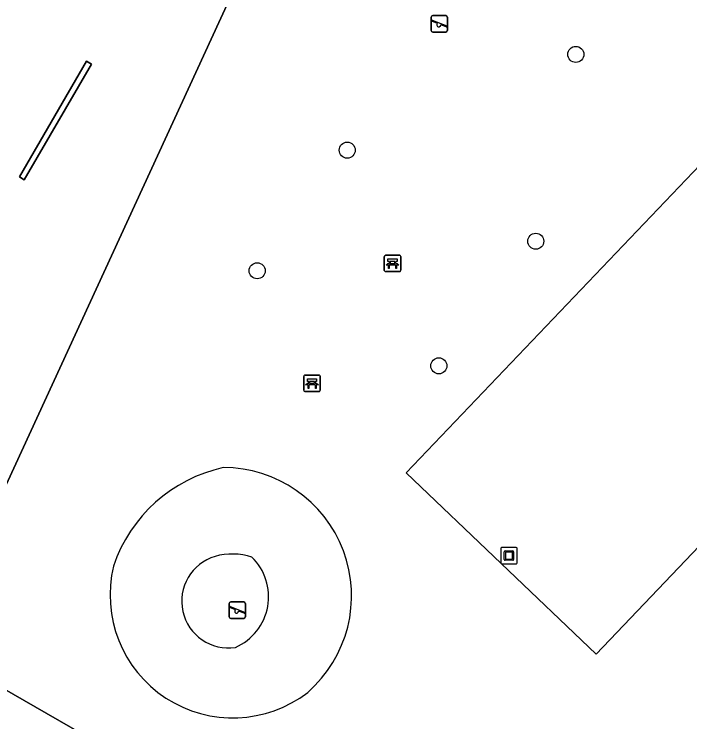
# Model space of a CAD drawing. Extents: x 162803 to 163818, y 381639 to 382475.
# Drawn here: x 163127.25 to 163168.45, y 381794.76 to 381837.92 of the extents above; entities that cross this region are included whole.
import ezdxf

# ---------------------------------------------------------------- set-up
doc = ezdxf.new("R2010")
doc.units = 0
for name, color, linetype in [('IMGEO_Bank', 7, 'Continuous'), ('IMGEO_Boom', 7, 'Continuous'), ('IMGEO_Groenvoorziening', 7, 'Continuous'), ('IMGEO_Kunstobject', 7, 'Continuous'), ('IMGEO_Muur', 7, 'Continuous'), ('IMGEO_Speelvoorziening', 7, 'Continuous'), ('IMGEO_Terreindeel_zand', 7, 'Continuous'), ('IMGEO_Voetpad_gesloten', 7, 'Continuous'), ('IMGEO_Voetpad_open', 7, 'Continuous')]:
    doc.layers.add(name, color=color, linetype=linetype)

msp = doc.modelspace()

# ---------------------------------------------------------------- linework, layer by layer
at = {"layer": 'IMGEO_Bank'}
for p, q in [((163149.823, 381822.289), (163149.823, 381823.13)), ((163149.823, 381823.13), (163149.823, 381822.289)), ((163149.898, 381823.214), (163150.739, 381823.214)), ((163150.739, 381823.214), (163149.898, 381823.214)), ((163150.823, 381823.139), (163150.823, 381822.298)), ((163150.823, 381822.298), (163150.823, 381823.139)), ((163150.52, 381822.612), (163150.127, 381822.612)), ((163150.132, 381822.72), (163150.132, 381822.826)), ((163150.176, 381822.826), (163150.176, 381822.72)), ((163150.464, 381822.832), (163150.182, 381822.832)), ((163150.182, 381822.714), (163150.464, 381822.714)), ((163150.47, 381822.72), (163150.47, 381822.826)), ((163150.514, 381822.826), (163150.514, 381822.72)), ((163150.748, 381822.214), (163149.907, 381822.214)), ((163149.907, 381822.214), (163150.748, 381822.214)), ((163144.916, 381814.981), (163144.916, 381815.822)), ((163144.916, 381815.822), (163144.916, 381814.981)), ((163144.991, 381815.906), (163145.832, 381815.906)), ((163145.832, 381815.906), (163144.991, 381815.906)), ((163145.916, 381815.831), (163145.916, 381814.99)), ((163145.916, 381814.99), (163145.916, 381815.831)), ((163145.613, 381815.304), (163145.22, 381815.304)), ((163145.225, 381815.412), (163145.225, 381815.518)), ((163145.269, 381815.518), (163145.269, 381815.412)), ((163145.557, 381815.524), (163145.275, 381815.524)), ((163145.275, 381815.406), (163145.557, 381815.406)), ((163145.563, 381815.412), (163145.563, 381815.518)), ((163145.607, 381815.518), (163145.607, 381815.412)), ((163145.841, 381814.906), (163145, 381814.906)), ((163145, 381814.906), (163145.841, 381814.906))]:
    msp.add_line(p, q, dxfattribs=at)
for points in [[(163150.07, 381822.612), (163149.928, 381822.612), (163150.04, 381822.714), (163150.126, 381822.714)], [(163150.126, 381822.832), (163150.04, 381822.832), (163150.04, 381822.993), (163150.603, 381822.993), (163150.603, 381822.832), (163150.52, 381822.832)], [(163150.12, 381822.605), (163150.12, 381822.398), (163150.077, 381822.398), (163150.077, 381822.605)], [(163150.52, 381822.714), (163150.603, 381822.714), (163150.715, 381822.612), (163150.576, 381822.612)], [(163150.57, 381822.605), (163150.57, 381822.398), (163150.526, 381822.398), (163150.526, 381822.605)], [(163145.219, 381815.524), (163145.133, 381815.524), (163145.133, 381815.685), (163145.696, 381815.685), (163145.696, 381815.524), (163145.613, 381815.524)], [(163145.163, 381815.304), (163145.021, 381815.304), (163145.133, 381815.406), (163145.219, 381815.406)], [(163145.213, 381815.297), (163145.213, 381815.09), (163145.17, 381815.09), (163145.17, 381815.297)], [(163145.613, 381815.406), (163145.696, 381815.406), (163145.808, 381815.304), (163145.669, 381815.304)], [(163145.663, 381815.297), (163145.663, 381815.09), (163145.619, 381815.09), (163145.619, 381815.297)]]:
    msp.add_lwpolyline(points, dxfattribs=at)
for centre, radius, start, end in [((163149.901, 381823.136), 0.0779, 92.4484, 184.2845), ((163149.901, 381823.136), 0.0779, 92.4484, 184.2845), ((163150.745, 381823.136), 0.0779, 2.4484, 94.2845), ((163150.745, 381823.136), 0.0779, 2.4484, 94.2845), ((163150.07, 381822.605), 0.00671, 2.8957, 87.1043), ((163150.127, 381822.605), 0.00671, 92.8957, 177.1043), ((163150.125, 381822.825), 0.00671, 2.8957, 87.1043), ((163150.125, 381822.721), 0.00671, 272.8957, 357.1043), ((163150.182, 381822.825), 0.00671, 92.8957, 177.1043), ((163150.182, 381822.721), 0.00671, 182.8957, 267.1043), ((163150.464, 381822.825), 0.00671, 2.8957, 87.1043), ((163150.464, 381822.721), 0.00671, 272.8957, 357.1043), ((163150.521, 381822.825), 0.00671, 92.8957, 177.1043), ((163150.521, 381822.721), 0.00671, 182.8957, 267.1043), ((163150.519, 381822.605), 0.00671, 2.8957, 87.1043), ((163150.576, 381822.605), 0.00671, 92.8957, 177.1043), ((163149.901, 381822.292), 0.0779, 182.4484, 274.2845), ((163149.901, 381822.292), 0.0779, 182.4484, 274.2845), ((163150.745, 381822.292), 0.0779, 272.4484, 4.2845), ((163150.745, 381822.292), 0.0779, 272.4484, 4.2845), ((163144.994, 381815.828), 0.0779, 92.4484, 184.2845), ((163144.994, 381815.828), 0.0779, 92.4484, 184.2845), ((163145.838, 381815.828), 0.0779, 2.4484, 94.2845), ((163145.838, 381815.828), 0.0779, 2.4484, 94.2845), ((163145.163, 381815.297), 0.00671, 2.8957, 87.1043), ((163145.22, 381815.297), 0.00671, 92.8957, 177.1043), ((163145.218, 381815.517), 0.00671, 2.8957, 87.1043), ((163145.218, 381815.413), 0.00671, 272.8957, 357.1043), ((163145.275, 381815.517), 0.00671, 92.8957, 177.1043), ((163145.275, 381815.413), 0.00671, 182.8957, 267.1043), ((163145.557, 381815.517), 0.00671, 2.8957, 87.1043), ((163145.557, 381815.413), 0.00671, 272.8957, 357.1043), ((163145.614, 381815.517), 0.00671, 92.8957, 177.1043), ((163145.614, 381815.413), 0.00671, 182.8957, 267.1043), ((163145.612, 381815.297), 0.00671, 2.8957, 87.1043), ((163145.669, 381815.297), 0.00671, 92.8957, 177.1043), ((163144.994, 381814.984), 0.0779, 182.4484, 274.2845), ((163144.994, 381814.984), 0.0779, 182.4484, 274.2845), ((163145.838, 381814.984), 0.0779, 272.4484, 4.2845), ((163145.838, 381814.984), 0.0779, 272.4484, 4.2845)]:
    msp.add_arc(centre, radius, start, end, dxfattribs=at)
at = {"layer": 'IMGEO_Boom'}
for centre in [(163161.498, 381835.463), (163147.56, 381829.623), (163159.054, 381824.068), (163142.071, 381822.269), (163153.146, 381816.472)]:
    msp.add_circle(centre, 0.489, dxfattribs=at)
at = {"layer": 'IMGEO_Groenvoorziening'}
msp.add_lwpolyline([(163187.076, 381889.394), (163174.933, 381879.363), (163150.559, 381859.228), (163149.449, 381858.533), (163145.2, 381849.303), (163139.723, 381837.404), (163122.194, 381799.325), (163146.159, 381785.538), (163165.579, 381774.251), (163221.717, 381741.438)], dxfattribs=at)
for points in [[(163162.735, 381798.896), (163151.158, 381809.94), (163174.207, 381834.098), (163185.783, 381823.053)], [(163151.158, 381809.94), (163162.735, 381798.896), (163185.783, 381823.053), (163174.207, 381834.098)]]:
    msp.add_lwpolyline(points, close=True, dxfattribs=at)
for centre, radius, start, end in [((163141.945, 381801.371), 9.103, 102.3118, 161.4636), ((163141.945, 381801.371), 9.103, 102.3118, 161.4636), ((163140.004, 381802.444), 7.821, 311.1863, 89.9981), ((163140.004, 381802.444), 7.821, 311.1863, 89.9981), ((163140.56, 381801.16), 3.837, 72.0085, 105.9446), ((163140.315, 381802.119), 2.848, 106.5021, 278.7676), ((163139.4, 381802.391), 3.368, 293.6002, 45.889), ((163140.586, 381802.489), 7.486, 166.2733, 307.6042), ((163140.586, 381802.489), 7.486, 166.2733, 307.6042)]:
    msp.add_arc(centre, radius, start, end, dxfattribs=at)
at = {"layer": 'IMGEO_Kunstobject'}
for p, q in [((163157.836, 381805.398), (163156.995, 381805.398)), ((163157.836, 381805.398), (163156.995, 381805.398)), ((163156.92, 381805.314), (163156.92, 381804.473)), ((163156.92, 381805.314), (163156.92, 381804.473)), ((163157.134, 381804.662), (163157.134, 381805.136)), ((163157.184, 381805.186), (163157.658, 381805.186)), ((163157.214, 381805.086), (163157.214, 381804.712)), ((163157.608, 381805.106), (163157.234, 381805.106)), ((163157.628, 381804.712), (163157.628, 381805.086)), ((163157.708, 381805.136), (163157.708, 381804.662)), ((163157.92, 381804.482), (163157.92, 381805.323)), ((163157.92, 381804.482), (163157.92, 381805.323)), ((163157.658, 381804.612), (163157.184, 381804.612)), ((163157.234, 381804.692), (163157.608, 381804.692)), ((163157.004, 381804.398), (163157.845, 381804.398)), ((163157.004, 381804.398), (163157.845, 381804.398))]:
    msp.add_line(p, q, dxfattribs=at)
for centre, radius, start, end in [((163156.998, 381805.32), 0.0779, 92.4484, 184.2845), ((163156.998, 381805.32), 0.0779, 92.4484, 184.2845), ((163157.842, 381805.32), 0.0779, 2.4484, 94.2845), ((163157.842, 381805.32), 0.0779, 2.4484, 94.2845), ((163157.184, 381805.136), 0.05, 90, 180), ((163157.234, 381805.086), 0.02, 90, 180), ((163157.608, 381805.086), 0.02, 360, 90), ((163157.658, 381805.136), 0.05, 360, 90), ((163156.998, 381804.476), 0.0779, 182.4484, 274.2845), ((163156.998, 381804.476), 0.0779, 182.4484, 274.2845), ((163157.184, 381804.662), 0.05, 180, 270), ((163157.234, 381804.712), 0.02, 180, 270), ((163157.608, 381804.712), 0.02, 270, 0), ((163157.658, 381804.662), 0.05, 270, 0), ((163157.842, 381804.476), 0.0779, 272.4484, 4.2845), ((163157.842, 381804.476), 0.0779, 272.4484, 4.2845)]:
    msp.add_arc(centre, radius, start, end, dxfattribs=at)
at = {"layer": 'IMGEO_Muur'}
msp.add_lwpolyline([(163131.972, 381834.862), (163131.673, 381835.045), (163127.573, 381827.989), (163127.864, 381827.814)], close=True, dxfattribs=at)
at = {"layer": 'IMGEO_Speelvoorziening'}
for p, q in [((163152.679, 381836.925), (163152.679, 381837.725)), ((163152.679, 381837.725), (163152.679, 381836.925)), ((163152.779, 381837.825), (163153.569, 381837.825)), ((163153.569, 381837.825), (163152.779, 381837.825)), ((163153.669, 381837.725), (163153.669, 381836.925)), ((163153.669, 381836.925), (163153.669, 381837.725)), ((163153.062, 381837.353), (163152.723, 381837.49)), ((163152.748, 381837.55), (163153.624, 381837.197)), ((163153.6, 381837.137), (163153.26, 381837.274)), ((163153.569, 381836.825), (163152.779, 381836.825)), ((163152.779, 381836.825), (163153.569, 381836.825)), ((163140.359, 381801.172), (163140.359, 381801.972)), ((163140.359, 381801.972), (163140.359, 381801.172)), ((163140.459, 381802.072), (163141.249, 381802.072)), ((163141.249, 381802.072), (163140.459, 381802.072)), ((163141.349, 381801.972), (163141.349, 381801.172)), ((163141.349, 381801.172), (163141.349, 381801.972)), ((163140.742, 381801.6), (163140.403, 381801.737)), ((163140.428, 381801.797), (163141.304, 381801.444)), ((163141.28, 381801.384), (163140.94, 381801.521)), ((163141.249, 381801.072), (163140.459, 381801.072)), ((163140.459, 381801.072), (163141.249, 381801.072))]:
    msp.add_line(p, q, dxfattribs=at)
for centre, radius, start, end in [((163152.779, 381837.725), 0.1, 90, 180), ((163152.779, 381837.725), 0.1, 90, 180), ((163153.569, 381837.725), 0.1, 0, 90), ((163153.569, 381837.725), 0.1, 360, 90), ((163152.736, 381837.52), 0.0327, 68.078, 248.078), ((163153.141, 381837.263), 0.12, 130.9928, 5.1632), ((163152.779, 381836.925), 0.1, 180, 270), ((163152.779, 381836.925), 0.1, 180, 270), ((163153.569, 381836.925), 0.1, 270, 0), ((163153.569, 381836.925), 0.1, 270, 0), ((163153.612, 381837.167), 0.0327, 248.078, 68.078), ((163140.459, 381801.972), 0.1, 90, 180), ((163140.459, 381801.972), 0.1, 90, 180), ((163141.249, 381801.972), 0.1, 0, 90), ((163141.249, 381801.972), 0.1, 360, 90), ((163140.416, 381801.767), 0.0327, 68.078, 248.078), ((163140.821, 381801.51), 0.12, 130.9928, 5.1632), ((163141.292, 381801.414), 0.0327, 248.078, 68.078), ((163140.459, 381801.172), 0.1, 180, 270), ((163140.459, 381801.172), 0.1, 180, 270), ((163141.249, 381801.172), 0.1, 270, 0), ((163141.249, 381801.172), 0.1, 270, 0)]:
    msp.add_arc(centre, radius, start, end, dxfattribs=at)
at = {"layer": 'IMGEO_Terreindeel_zand'}
for centre, radius, start, end in [((163140.56, 381801.16), 3.837, 72.0085, 105.9446), ((163140.315, 381802.119), 2.848, 106.5021, 278.7676), ((163139.4, 381802.391), 3.368, 293.6002, 45.889)]:
    msp.add_arc(centre, radius, start, end, dxfattribs=at)
at = {"layer": 'IMGEO_Voetpad_gesloten'}
msp.add_lwpolyline([(163165.579, 381774.251), (163146.159, 381785.538), (163122.194, 381799.325), (163120.891, 381800.069), (163103.147, 381810.284)], dxfattribs=at)
at = {"layer": 'IMGEO_Voetpad_open'}
msp.add_lwpolyline([(163103.799, 381811.878), (163121.542, 381801.602), (163120.891, 381800.069), (163122.194, 381799.325), (163139.723, 381837.404), (163145.2, 381849.303)], dxfattribs=at)
msp.add_lwpolyline([(163131.673, 381835.045), (163131.972, 381834.862), (163127.864, 381827.814), (163127.573, 381827.989)], close=True, dxfattribs=at)

doc.saveas('drawing.dxf')
